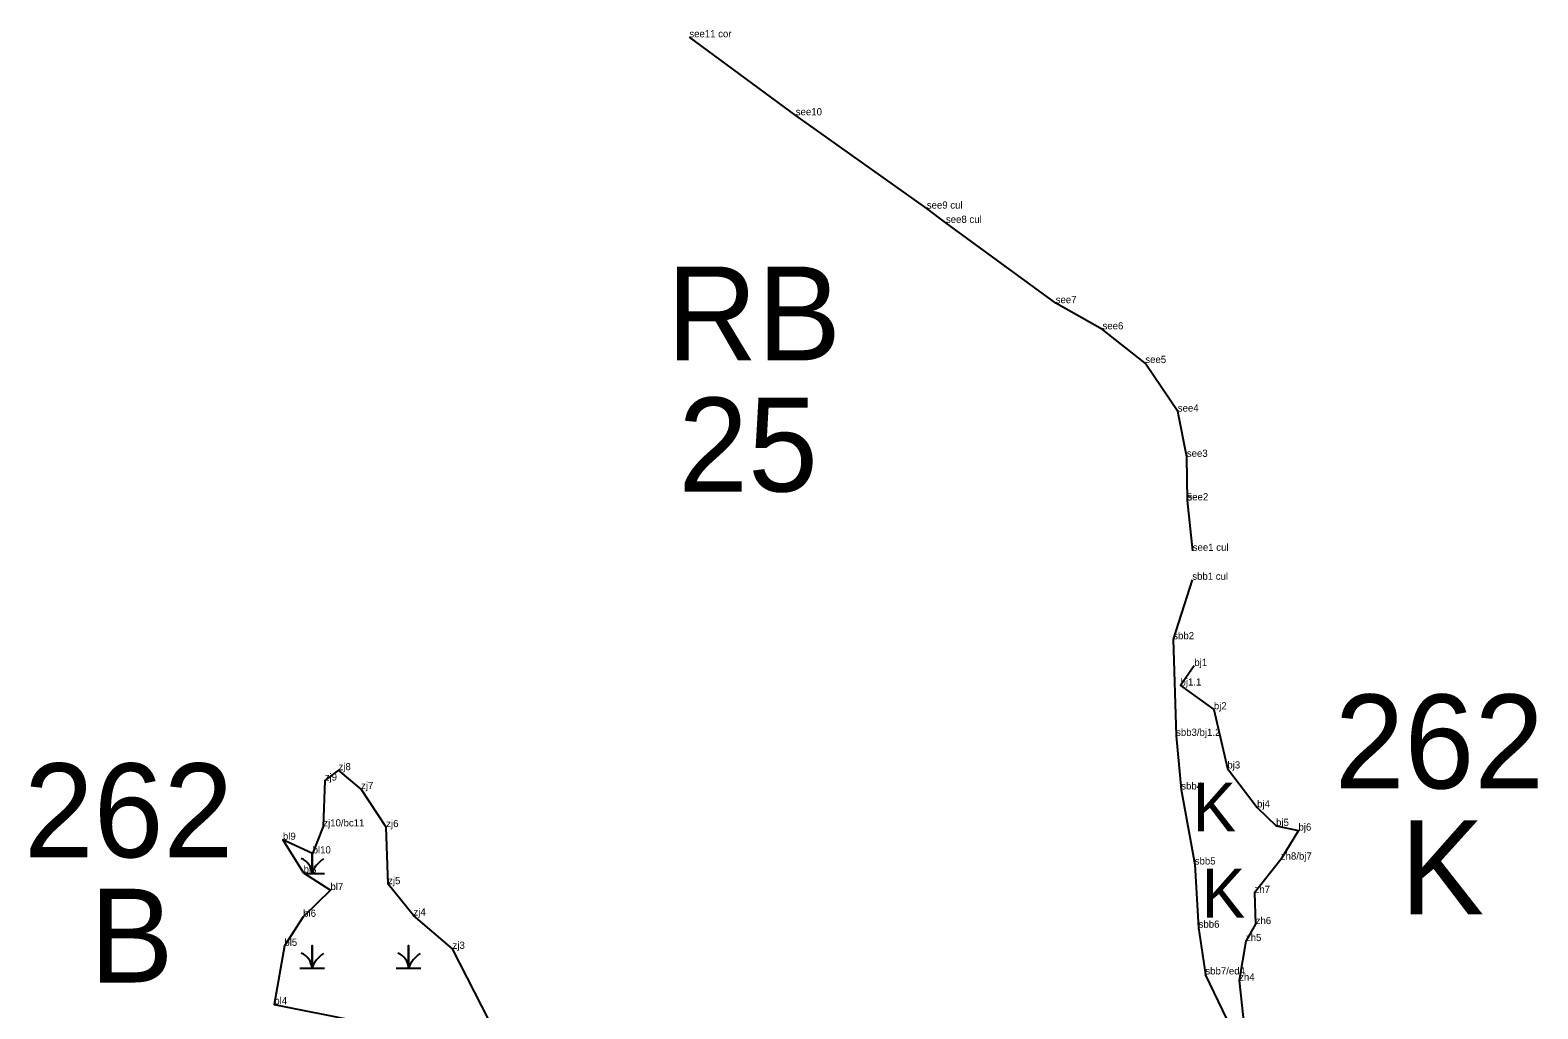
# Model space of a CAD drawing. Extents: x 2072529 to 2268796, y 436423 to 470406.
# Drawn here: x 2222347 to 2223397, y 437156 to 437837 of the extents above; entities that cross this region are included whole.
import ezdxf

# ---------------------------------------------------------------- set-up
doc = ezdxf.new("R2010")
doc.units = 0
for name, color, linetype in [('Default', 7, 'Continuous'), ('Exist Environmental Wetland Boundary', 7, 'Continuous'), ('Exist Environmental Wetland Boundary Cogo Comment', 7, 'Continuous'), ('Exist Hydro Jurisdictional Stream or Body of Water NEU Mitigable', 7, 'Continuous'), ('Exist Hydro Jurisdictional Stream or Body of Water NEU Mitigable Cogo Comment', 7, 'Continuous'), ('Exist Hydro Swamp or Marsh', 7, 'Continuous'), ('Old_Level_20', 7, 'Continuous')]:
    doc.layers.add(name, color=color, linetype=linetype)

msp = doc.modelspace()

# ---------------------------------------------------------------- linework, layer by layer
at = {"layer": 'Exist Environmental Wetland Boundary'}
for points in [[(2223157.6, 437394.8), (2223148, 437381.2), (2223171.2, 437364.6), (2223180.6, 437323.5), (2223201.3, 437296.4), (2223214.5, 437283.5), (2223230.1, 437280.3), (2223217.8, 437260.1), (2223199.5, 437236.9), (2223200.3, 437215.2), (2223193.5, 437203.4), (2223188.8, 437175.9), (2223192.2, 437143.7)], [(2223183.5, 437142.5), (2223165.3, 437180.2)]]:
    msp.add_lwpolyline(points, dxfattribs=at)
msp.add_lwpolyline([(2222678.9, 437113.7), (2222671.9, 437138.1), (2222641.3, 437198), (2222614.1, 437221.2), (2222596.4, 437243), (2222595.1, 437282.7), (2222577.6, 437309.2), (2222561.9, 437322.3), (2222552.3, 437315.1), (2222551.3, 437283.2), (2222543.9, 437264.4), (2222523.2, 437273.9), (2222537.6, 437250.9), (2222556.3, 437238.9), (2222537.3, 437220.3), (2222524.2, 437200.1), (2222517.2, 437159.4), (2222574.2, 437148), (2222633, 437134.4)], close=True, dxfattribs=at)
at = {"layer": 'Exist Hydro Jurisdictional Stream or Body of Water NEU Mitigable'}
for points in [[(2223156.5, 437474.9), (2223152.8, 437510), (2223152.4, 437540.3), (2223146.1, 437571.8), (2223123.5, 437605.6), (2223093.7, 437629), (2223061.1, 437647.2), (2222984.7, 437703.1), (2222971.4, 437713), (2222880.2, 437777.9), (2222806.1, 437832.2)], [(2223156.2, 437454.8), (2223142.9, 437413.4), (2223144.9, 437346.2), (2223148.5, 437308.9), (2223157.9, 437256.7), (2223160.6, 437212.7), (2223165.3, 437180.2)]]:
    msp.add_lwpolyline(points, dxfattribs=at)
at = {"layer": 'Exist Hydro Swamp or Marsh'}
for points in [[(2222538.4, 437250.4), (2222543.5, 437250.4), (2222543.5, 437264.6)], [(2222543.5, 437264.6), (2222543.5, 437250.4), (2222552.1, 437250.4)], [(2222534.9, 437184.6), (2222543.5, 437184.6), (2222543.5, 437200.4), (2222543.5, 437184.6), (2222552.1, 437184.6)], [(2222602.1, 437184.6), (2222610.7, 437184.6), (2222610.7, 437200.4), (2222610.7, 437184.6), (2222619.3, 437184.6)]]:
    msp.add_lwpolyline(points, dxfattribs=at)
for centre, radius, start, end in [((2222531.2, 437249.5), 12.3, 4.1403, 67.535), ((2222561.7, 437244.3), 19.2, 122.1274, 161.6222), ((2222531.2, 437183.7), 12.3, 4.1403, 67.535), ((2222561.7, 437178.5), 19.2, 122.1274, 161.6222), ((2222598.5, 437183.7), 12.3, 4.1403, 67.535), ((2222629, 437178.5), 19.2, 122.1274, 161.6222)]:
    msp.add_arc(centre, radius, start, end, dxfattribs=at)
at = {"layer": 'Old_Level_20'}
for p, q in [((2222806.1, 437832.2), (2222806.1, 437832.2)), ((2222880.2, 437777.9), (2222880.2, 437777.9)), ((2222971.4, 437713), (2222971.4, 437713)), ((2222984.7, 437703.1), (2222984.7, 437703.1)), ((2223061.1, 437647.2), (2223061.1, 437647.2)), ((2223093.7, 437629), (2223093.7, 437629)), ((2223123.5, 437605.6), (2223123.5, 437605.6)), ((2223146.1, 437571.8), (2223146.1, 437571.8)), ((2223152.4, 437540.3), (2223152.4, 437540.3)), ((2223152.8, 437510), (2223152.8, 437510)), ((2223156.5, 437474.9), (2223156.5, 437474.9)), ((2223156.2, 437454.8), (2223156.2, 437454.8)), ((2223142.9, 437413.4), (2223142.9, 437413.4)), ((2223157.6, 437394.8), (2223157.6, 437394.8)), ((2223148, 437381.2), (2223148, 437381.2)), ((2223171.2, 437364.6), (2223171.2, 437364.6)), ((2223144.9, 437346.2), (2223144.9, 437346.2)), ((2222561.9, 437322.3), (2222561.9, 437322.3)), ((2223180.6, 437323.5), (2223180.6, 437323.5)), ((2222552.3, 437315.1), (2222552.3, 437315.1)), ((2222577.6, 437309.2), (2222577.6, 437309.2)), ((2223148.5, 437308.9), (2223148.5, 437308.9)), ((2223201.3, 437296.4), (2223201.3, 437296.4)), ((2222551.3, 437283.2), (2222551.3, 437283.2)), ((2222595.1, 437282.7), (2222595.1, 437282.7)), ((2223214.5, 437283.5), (2223214.5, 437283.5)), ((2223230.1, 437280.3), (2223230.1, 437280.3)), ((2222523.2, 437273.9), (2222523.2, 437273.9)), ((2222543.9, 437264.4), (2222543.9, 437264.4)), ((2223217.8, 437260.1), (2223217.8, 437260.1)), ((2222537.6, 437250.9), (2222537.6, 437250.9)), ((2223157.9, 437256.7), (2223157.9, 437256.7)), ((2222556.3, 437238.9), (2222556.3, 437238.9)), ((2222596.4, 437243), (2222596.4, 437243)), ((2223199.5, 437236.9), (2223199.5, 437236.9)), ((2222537.3, 437220.3), (2222537.3, 437220.3)), ((2222614.1, 437221.2), (2222614.1, 437221.2)), ((2223200.3, 437215.2), (2223200.3, 437215.2)), ((2223160.6, 437212.7), (2223160.6, 437212.7)), ((2222524.2, 437200.1), (2222524.2, 437200.1)), ((2222641.3, 437198), (2222641.3, 437198)), ((2223193.5, 437203.4), (2223193.5, 437203.4)), ((2223165.3, 437180.2), (2223165.3, 437180.2)), ((2223165.3, 437180.2), (2223165.3, 437180.2)), ((2223188.8, 437175.9), (2223188.8, 437175.9)), ((2222517.2, 437159.4), (2222517.2, 437159.4))]:
    msp.add_line(p, q, dxfattribs=at)

# ---------------------------------------------------------------- texts
at = {"layer": 'Default'}
for s, height, p in [('RB', 65.34, (2222790.3, 437607.4)), ('25', 65.34, (2222798.4, 437516.2)), ('262', 65.34, (2223255.3, 437309.6)), ('262', 65.34, (2222342.9, 437261.7)), ('K', 65.3, (2223301, 437222.1)), ('B', 65.3, (2222388.8, 437174.6))]:
    msp.add_text(s, height=height, dxfattribs=at).set_placement(p)
at = {"layer": 'Exist Environmental Wetland Boundary Cogo Comment'}
for s, p in [('bj1', (2223157.6, 437394.8)), ('bj1.1', (2223148, 437381.2)), ('bj2', (2223171.2, 437364.6)), ('zj9', (2222552.3, 437315.1)), ('zj8', (2222561.9, 437322.3)), ('bj3', (2223180.6, 437323.5)), ('zj7', (2222577.6, 437309.2)), ('bj4', (2223201.3, 437296.4)), ('zj10/bc11', (2222551.3, 437283.2)), ('bj5', (2223214.5, 437283.5)), ('bl9', (2222523.2, 437273.9)), ('zj6', (2222595.1, 437282.7)), ('bj6', (2223230.1, 437280.3)), ('bl10', (2222543.9, 437264.4)), ('zh8/bj7', (2223217.8, 437260.1)), ('bl8', (2222537.6, 437250.9)), ('zj5', (2222596.4, 437243)), ('bl7', (2222556.3, 437238.9)), ('zh7', (2223199.5, 437236.9)), ('bl6', (2222537.3, 437220.3)), ('zj4', (2222614.1, 437221.2)), ('zh6', (2223200.3, 437215.2)), ('bl5', (2222524.2, 437200.1)), ('zh5', (2223193.5, 437203.4)), ('zj3', (2222641.3, 437198)), ('zh4', (2223188.8, 437175.9)), ('bl4', (2222517.2, 437159.4))]:
    msp.add_text(s, height=5, dxfattribs=at).set_placement(p)
at = {"layer": 'Exist Hydro Jurisdictional Stream or Body of Water NEU Mitigable Cogo Comment'}
for s, p in [('see11 cor', (2222806.1, 437832.2)), ('see10', (2222880.2, 437777.9)), ('see9 cul', (2222971.4, 437713)), ('see8 cul', (2222984.7, 437703.1)), ('see7', (2223061.1, 437647.2)), ('see6', (2223093.7, 437629)), ('see5', (2223123.5, 437605.6)), ('see4', (2223146.1, 437571.8)), ('see3', (2223152.4, 437540.3)), ('5', (2223152.4, 437509.9)), ('see2', (2223152.8, 437510)), ('see1 cul', (2223156.5, 437474.9)), ('sbb1 cul', (2223156.2, 437454.8)), ('sbb2', (2223142.9, 437413.4)), ('sbb3/bj1.2', (2223144.9, 437346.2)), ('sbb4', (2223148.5, 437308.9)), ('sbb5', (2223157.9, 437256.7)), ('sbb6', (2223160.6, 437212.7)), ('sbb7/ed4', (2223165.3, 437180.2))]:
    msp.add_text(s, height=5, dxfattribs=at).set_placement(p)
at = {"layer": 'Exist Hydro Swamp or Marsh'}
for p in [(2223156.4, 437279.7), (2223162.7, 437219.7)]:
    msp.add_text('K', height=34, dxfattribs=at).set_placement(p)

doc.saveas('drawing.dxf')
